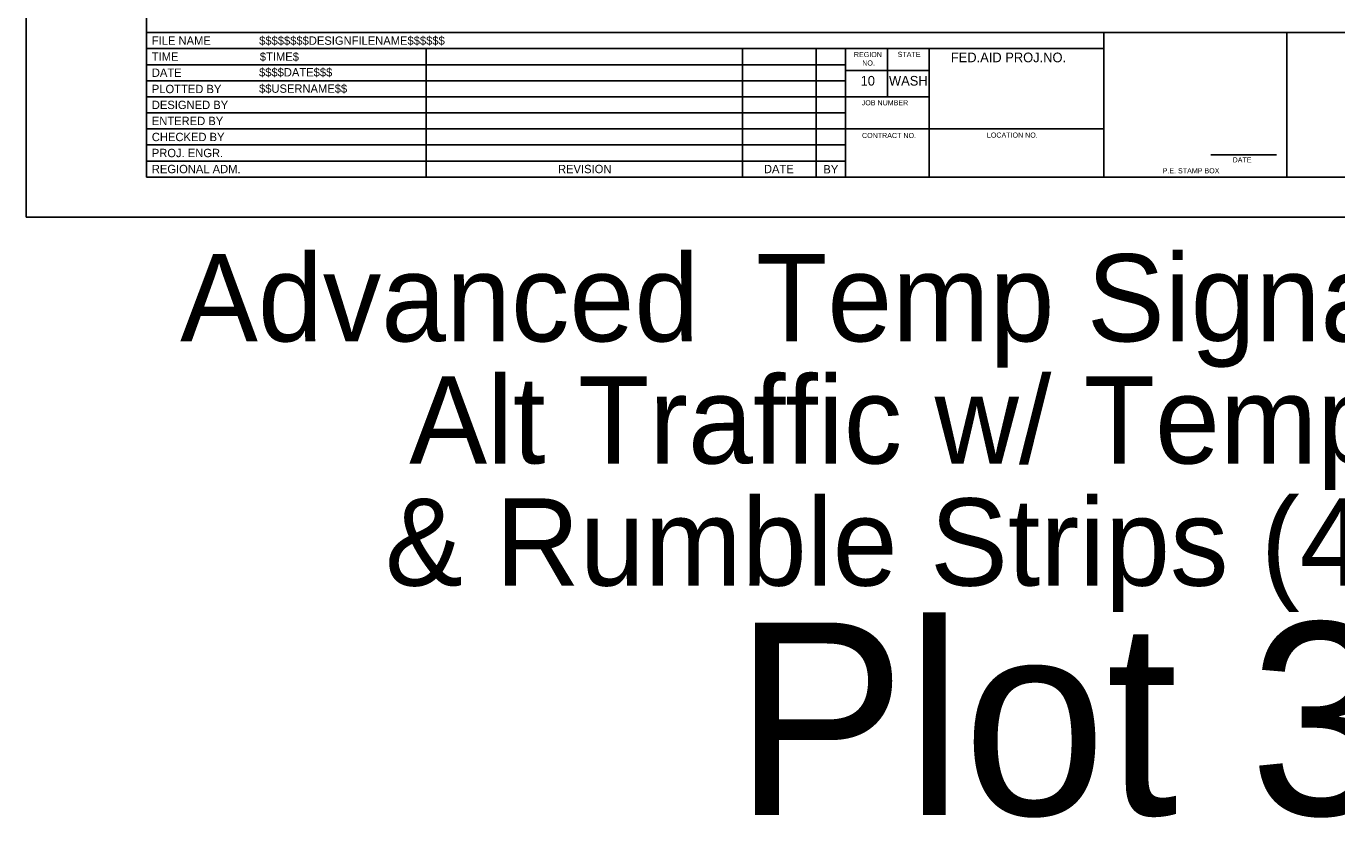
# Model space of a CAD drawing. Extents: x 99976 to 100136, y 99905 to 100011.
# Drawn here: x 99999.06 to 100009.27, y 99905.01 to 99911.18 of the extents above; entities that cross this region are included whole.
import ezdxf

# ---------------------------------------------------------------- set-up
doc = ezdxf.new("R2010")
doc.units = 0
for name, color, linetype in [('SH_GI_PlotLimits', 7, 'Continuous'), ('SH_GI_SheetBorder', 7, 'Continuous'), ('SH_GI_SheetLocationText', 7, 'Continuous'), ('SH_GI_SheetTextInCells', 7, 'Continuous'), ('SH_GI_TitleBlockText', 7, 'Continuous')]:
    doc.layers.add(name, color=color, linetype=linetype)

msp = doc.modelspace()

# ---------------------------------------------------------------- linework, layer by layer
at = {"layer": 'SH_GI_PlotLimits'}
msp.add_lwpolyline([(99999.062, 99909.687), (100016.062, 99909.687), (100016.062, 99920.687), (99999.062, 99920.687)], close=True, dxfattribs=at)
at = {"layer": 'SH_GI_SheetBorder'}
for p, q in [((100000, 99920.375), (100000, 99910)), ((100000, 99911.126), (100015.75, 99911.126)), ((100007.457, 99910), (100007.457, 99911.126)), ((100008.883, 99910), (100008.883, 99911.126)), ((100000, 99911.001), (100007.457, 99911.001)), ((100002.179, 99911.001), (100002.179, 99910)), ((100004.641, 99911.001), (100004.641, 99910)), ((100005.216, 99911.001), (100005.216, 99910)), ((100005.445, 99911.001), (100005.445, 99910)), ((100005.772, 99910.625), (100005.772, 99911.001)), ((100006.096, 99910), (100006.096, 99911.001)), ((100000, 99910.876), (100002.182, 99910.876)), ((100002.182, 99910.876), (100005.447, 99910.876)), ((100000, 99910.751), (100002.182, 99910.751)), ((100002.182, 99910.751), (100005.447, 99910.751)), ((100006.096, 99910.831), (100005.447, 99910.831)), ((100000, 99910.625), (100005.447, 99910.625)), ((100006.096, 99910.625), (100005.447, 99910.625)), ((100000, 99910.5), (100005.447, 99910.5)), ((100000, 99910.375), (100005.447, 99910.375)), ((100007.457, 99910.375), (100005.447, 99910.375)), ((100000, 99910.25), (100005.447, 99910.25)), ((100008.29, 99910.173), (100008.802, 99910.173)), ((100000, 99910.125), (100005.447, 99910.125)), ((100000, 99910), (100015.75, 99910))]:
    msp.add_line(p, q, dxfattribs=at)

# ---------------------------------------------------------------- texts
at = {"layer": 'SH_GI_SheetLocationText'}
for s, height, p in [('Advanced', 0.68, (100000.261, 99908.719)), (' Temp Signal-Controlled', 0.68, (100004.495, 99908.719)), ('Alt Traffic w/ Temp Barrier', 0.68, (100002.046, 99907.767)), ('& Rumble Strips (40 mph)', 0.68, (100001.858, 99906.815)), ('Plot 31', 1.5, (100004.576, 99905.027))]:
    msp.add_text(s, height=height, dxfattribs=at).set_placement(p)
at = {"layer": 'SH_GI_SheetTextInCells'}
for s, height, p in [('FILE NAME', 0.0651, (100000.041, 99911.031)), ('TIME', 0.0651, (100000.041, 99910.906)), ('REGION', 0.04, (100005.51, 99910.935)), ('STATE', 0.04, (100005.851, 99910.936)), ('FED.AID PROJ.NO.', 0.07506, (100006.265, 99910.895)), ('DATE', 0.0651, (100000.041, 99910.781)), ('NO.', 0.04, (100005.575, 99910.869)), ('10', 0.0751, (100005.562, 99910.713)), ('WASH', 0.0751, (100005.783, 99910.713)), ('PLOTTED BY', 0.0651, (100000.041, 99910.654)), ('DESIGNED BY', 0.06505, (100000.041, 99910.53)), ('JOB NUMBER', 0.04, (100005.571, 99910.559)), ('ENTERED BY', 0.0651, (100000.041, 99910.405)), ('CHECKED BY', 0.0651, (100000.041, 99910.28)), ('CONTRACT NO.', 0.04003, (100005.573, 99910.304)), ('LOCATION NO.', 0.04003, (100006.546, 99910.307)), ('PROJ. ENGR.', 0.06505, (100000.041, 99910.155)), ('DATE', 0.04, (100008.46, 99910.114)), ('REGIONAL ADM.', 0.06505, (100000.041, 99910.03)), ('REVISION', 0.0651, (100003.205, 99910.03)), ('DATE', 0.0651, (100004.809, 99910.03)), ('BY', 0.0651, (100005.272, 99910.028)), ('P.E. STAMP BOX', 0.04003, (100007.915, 99910.029))]:
    msp.add_text(s, height=height, dxfattribs=at).set_placement(p)
at = {"layer": 'SH_GI_TitleBlockText'}
for s, height, p in [('$$$$$$$$DESIGNFILENAME$$$$$$', 0.06505, (100000.877, 99911.031)), ('$TIME$', 0.0651, (100000.882, 99910.906)), ('$$$$DATE$$$', 0.06505, (100000.876, 99910.784)), ('$$USERNAME$$', 0.06505, (100000.876, 99910.657))]:
    msp.add_text(s, height=height, dxfattribs=at).set_placement(p)

doc.saveas('drawing.dxf')
